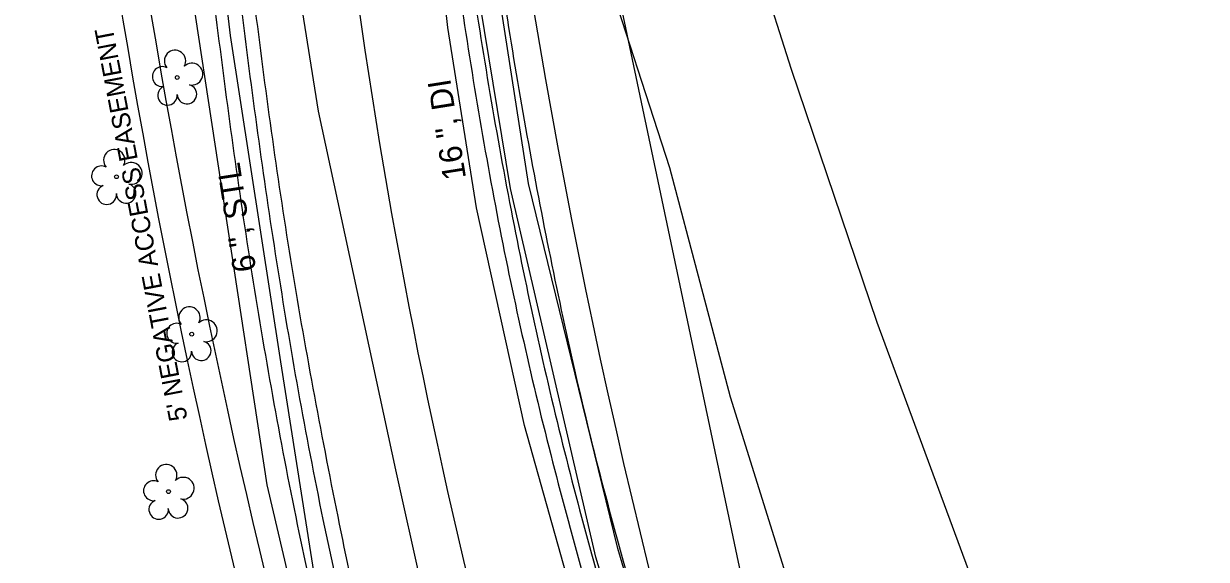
# Model space of a CAD drawing. Extents: x 1614611 to 1617571, y 898867 to 905462.
# Drawn here: x 1615972.1 to 1616177.7, y 904435.2 to 904528.4 of the extents above; entities that cross this region are included whole.
import ezdxf

# ---------------------------------------------------------------- set-up
doc = ezdxf.new("R2010")
doc.units = 0
for name, color, linetype in [('Exist Boundary Watershed Residential C 05', 7, 'Continuous'), ('Exist Right of Way Easement Line Text', 7, 'Continuous'), ('Exist Utilities Gas UG Line SUE LOS B', 7, 'Continuous'), ('Exist Utilities Gas UG Line SUE LOS B Text', 7, 'Continuous'), ('Exist Utilities Telephone UG Cable SUE LOS B', 7, 'Continuous'), ('Exist Utilities Telephone UG FO SUE LOS B', 7, 'Continuous'), ('Exist Utilities Telephone UG FO SUE LOS C', 7, 'Continuous'), ('Exist Utilities Water UG Line SUE LOS B', 7, 'Continuous'), ('Exist Utilities Water UG Line SUE LOS B Text', 7, 'Continuous'), ('Exist Vegetation Tree CELL', 7, 'Continuous'), ('Prop Drainage Structure Catch Basin Grate 840 03E Label', 7, 'Continuous'), ('Prop Earthen Structure Cut Ditch Special Back of Curb Detail CELL', 7, 'Continuous'), ('Prop Earthen Structure Head Ditch Label', 7, 'Continuous'), ('Raster_Level_2', 7, 'Continuous'), ('Scratch_Level_1', 7, 'Continuous'), ('Scratch_Level_9', 7, 'Continuous')]:
    doc.layers.add(name, color=color, linetype=linetype)

msp = doc.modelspace()

# ---------------------------------------------------------------- linework, layer by layer
at = {"layer": 'Exist Boundary Watershed Residential C 05'}
for points in [[(1616036.89, 904712.38), (1616036.47, 904709.78), (1616036.41, 904704.57), (1616037.92, 904663.56), (1616040.29, 904622.52), (1616044.13, 904581.91), (1616049.52, 904539.43), (1616056.84, 904495.96), (1616066.12, 904453.97), (1616077.29, 904413.44), (1616085.97, 904384.46), (1616094.57, 904358.18), (1616103.14, 904334.3)], [(1615997.37, 904708.66), (1615998.49, 904661.09), (1616001.16, 904617.42), (1616004.97, 904575.65), (1616009.84, 904531.84), (1616016.05, 904486.99), (1616024.12, 904442.16), (1616033.92, 904399.38), (1616040.54, 904373.92), (1616048.1, 904347.47), (1616057.2, 904319.01)]]:
    msp.add_spline(points, degree=3, dxfattribs=at)
at = {"layer": 'Exist Utilities Gas UG Line SUE LOS B'}
msp.add_lwpolyline([(1616112.81, 904150.47), (1616095.02, 904196.89), (1616086.93, 904216.94), (1616080.62, 904232.37), (1616061.55, 904277.17), (1616053.37, 904298.2), (1616032.55, 904375.26), (1616024.82, 904418.68), (1616016.83, 904469.58), (1616008.07, 904526.35), (1616004.5, 904556.45)], dxfattribs=at)
at = {"layer": 'Exist Utilities Telephone UG Cable SUE LOS B'}
msp.add_lwpolyline([(1616048.94, 904332.04), (1616056.91, 904333.91), (1616062.21, 904335.58), (1616064.42, 904336.78), (1616065.29, 904338.19), (1616064.86, 904339.94), (1616053.21, 904375.85), (1616047.74, 904381.07), (1616047.16, 904382.03), (1616047.3, 904382.84), (1616050.2, 904390.58), (1616036.77, 904450.77), (1616023.33, 904513.19), (1616016.15, 904558.39)], dxfattribs=at)
at = {"layer": 'Exist Utilities Telephone UG FO SUE LOS B'}
for points in [[(1616305.86, 903835.58), (1616301.71, 903836.75), (1616300.93, 903837.51), (1616301.7, 903839.81), (1616304.58, 903843.5), (1616306.34, 903849.92), (1616306.68, 903889.95), (1616304.63, 903908.72), (1616293.63, 903957.65), (1616274.72, 904023.16), (1616260.11, 904069.82), (1616245.31, 904104.27), (1616231.41, 904145.88), (1616215.41, 904195.22), (1616204.68, 904240.22), (1616199.33, 904261.21), (1616183.55, 904304.43), (1616162.6, 904355.73), (1616148.58, 904401.99), (1616136.38, 904433.35), (1616120.49, 904476.41), (1616105.61, 904520.44), (1616089.41, 904571.33)], [(1616227.47, 903998.34), (1616211.12, 904046.11), (1616197.17, 904083.61), (1616180.84, 904129.23), (1616169.23, 904161.39), (1616162.49, 904178.57), (1616139.6, 904240.02), (1616090.77, 904372.44), (1616071.57, 904435.61), (1616056.71, 904499.76), (1616046.9, 904559.71)], [(1616172.98, 904168.79), (1616171.02, 904169.17), (1616169.94, 904170.68), (1616165.82, 904179.93), (1616142.94, 904241.46), (1616115.62, 904313.42), (1616094.14, 904373.71), (1616075.4, 904437.07), (1616059.87, 904500.59), (1616050.65, 904559.97)]]:
    msp.add_lwpolyline(points, dxfattribs=at)
at = {"layer": 'Exist Utilities Telephone UG FO SUE LOS C'}
msp.add_lwpolyline([(1616034.02, 904364.51), (1616014.41, 904448.18), (1615992.34, 904593.02)], dxfattribs=at)
at = {"layer": 'Exist Utilities Water UG Line SUE LOS B'}
msp.add_lwpolyline([(1616526.94, 903118.95), (1616504.59, 903181.23), (1616480.02, 903252.46), (1616446.17, 903345), (1616411.28, 903445.17), (1616385.62, 903515.15), (1616350.02, 903616.87), (1616323.73, 903691.37), (1616291.21, 903786.26), (1616260.45, 903872.07), (1616224.66, 903974.02), (1616192.08, 904066.13), (1616173.94, 904118.11), (1616130.42, 904237.78), (1616097.26, 904331.65), (1616083.48, 904374.45), (1616069.85, 904420.53), (1616059.14, 904458.49), (1616050.85, 904496.39), (1616045.84, 904527.76), (1616030.28, 904669.9)], dxfattribs=at)
at = {"layer": 'Exist Vegetation Tree CELL'}
for p, q in [((1615998.79, 904519.05), (1615998.79, 904519.05)), ((1615988.23, 904501.78), (1615988.23, 904501.78)), ((1616001.3, 904474.39), (1616001.3, 904474.39)), ((1615997.27, 904446.99), (1615997.27, 904446.99))]:
    msp.add_line(p, q, dxfattribs=at)
for centre in [(1615998.79, 904519.05), (1615988.23, 904501.78), (1616001.3, 904474.39), (1615997.27, 904446.99)]:
    msp.add_circle(centre, 0.326, dxfattribs=at)
for centre, radius, start, end in [((1615998.41, 904521.93), 1.86, 330.1651, 219.7134), ((1615996.19, 904519.21), 1.73, 62.6636, 279.3457), ((1616001.34, 904519.64), 1.9, 257.1011, 134.1999), ((1615997.09, 904515.93), 1.69, 111.5671, 6.231), ((1616000.47, 904516.15), 1.7, 181.2822, 74.56), ((1615987.84, 904504.66), 1.86, 330.1651, 219.7134), ((1615990.78, 904502.37), 1.9, 257.1011, 134.1999), ((1615985.62, 904501.94), 1.73, 62.6636, 279.3457), ((1615986.52, 904498.66), 1.69, 111.5671, 6.231), ((1615989.9, 904498.88), 1.7, 181.2822, 74.56), ((1616000.91, 904477.27), 1.86, 330.1651, 219.7134), ((1615998.69, 904474.55), 1.73, 62.6636, 279.3457), ((1616003.85, 904474.98), 1.9, 257.1011, 134.1999), ((1616002.97, 904471.49), 1.7, 181.2822, 74.56), ((1615999.59, 904471.27), 1.69, 111.5671, 6.231), ((1615996.88, 904449.86), 1.86, 330.1651, 219.7134), ((1615994.66, 904447.14), 1.73, 62.6636, 279.3457), ((1615999.82, 904447.58), 1.9, 257.1011, 134.1999), ((1615995.56, 904443.87), 1.69, 111.5671, 6.231), ((1615998.94, 904444.09), 1.7, 181.2822, 74.56)]:
    msp.add_arc(centre, radius, start, end, dxfattribs=at)
at = {"layer": 'Prop Drainage Structure Catch Basin Grate 840 03E Label'}
msp.add_lwpolyline([(1616109.41, 904409.16), (1616104.58, 904432.63), (1616094.99, 904463.41), (1616084.43, 904503.35), (1616072.68, 904539.73), (1616070.6, 904543.13), (1616067.23, 904545.22), (1616056.16, 904544.03)], dxfattribs=at)
at = {"layer": 'Prop Earthen Structure Cut Ditch Special Back of Curb Detail CELL'}
msp.add_arc((1617381.7, 904761.87), 1411.7, 186.43736, 199.47247, dxfattribs=at)
at = {"layer": 'Prop Earthen Structure Head Ditch Label'}
msp.add_line((1615887.44, 905426.15), (1616864.55, 900788.06), dxfattribs=at)
for centre, radius, start, end in [((1617328.59, 904741.62), 1285.26, 180.58714, 198.28426), ((1617381.7, 904761.87), 1406.7, 186.43736, 199.47247)]:
    msp.add_arc(centre, radius, start, end, dxfattribs=at)
at = {"layer": 'Raster_Level_2'}
msp.add_arc((1617077.64, 904679.78), 1057.77, 185.13333, 199.4, dxfattribs=at)
at = {"layer": 'Scratch_Level_1'}
for points in [[(1616041.38, 904704.69), (1616042.91, 904663.74), (1616045.28, 904623.06), (1616049.16, 904582.4), (1616054.54, 904539.86), (1616061.85, 904496.88), (1616070.96, 904455.18), (1616082.1, 904414.74), (1616090.78, 904386), (1616099.26, 904359.95), (1616107.9, 904336.06)], [(1616052.78, 904318.7), (1616043.67, 904347.34), (1616036.08, 904373.84), (1616029.35, 904399.46), (1616019.45, 904442.61), (1616011.39, 904487.69), (1616005.24, 904532.38), (1616000.37, 904576.64), (1615999.71, 904583.21)]]:
    msp.add_spline(points, degree=3, dxfattribs=at)
at = {"layer": 'Scratch_Level_9'}
for points in [[(1616075.74, 904745.69), (1616063.59, 904746.06), (1616055.4, 904744.64), (1616049.66, 904742.08), (1616047.05, 904740.31), (1616042.03, 904735.52), (1616039.5, 904732.38), (1616037.34, 904728.4), (1616035.1, 904719.25), (1616034.05, 904709.96), (1616033.94, 904704.26), (1616035.54, 904663.34), (1616037.88, 904622.38), (1616041.67, 904581.5), (1616047.12, 904539.04), (1616054.36, 904495.38), (1616063.72, 904453.46), (1616074.98, 904412.62), (1616083.53, 904383.7), (1616092.27, 904357.36), (1616100.84, 904333.27)], [(1615999.9, 904708.5), (1616000.91, 904661.48), (1616003.66, 904617.61), (1616007.31, 904575.9), (1616012.19, 904532.13), (1616018.48, 904487.41), (1616026.69, 904442.67), (1616036.22, 904399.95), (1616043.04, 904374.54), (1616050.52, 904348.16), (1616059.66, 904319.75)]]:
    msp.add_spline(points, degree=3, dxfattribs=at)

# ---------------------------------------------------------------- texts
at = {"layer": 'Exist Right of Way Easement Line Text'}
msp.add_text("5' NEGATIVE ACCESS EASEMENT", height=3.2, rotation=100.8149, dxfattribs=at).set_placement((1616000.59, 904459.61))
at = {"layer": 'Exist Utilities Gas UG Line SUE LOS B Text'}
msp.add_text('6 ", STL', height=4, rotation=98.7668, dxfattribs=at).set_placement((1616012.53, 904485.51))
at = {"layer": 'Exist Utilities Water UG Line SUE LOS B Text'}
msp.add_text('16 ", DI', height=4, rotation=99.0679, dxfattribs=at).set_placement((1616049.02, 904501.57))

doc.saveas('drawing.dxf')
